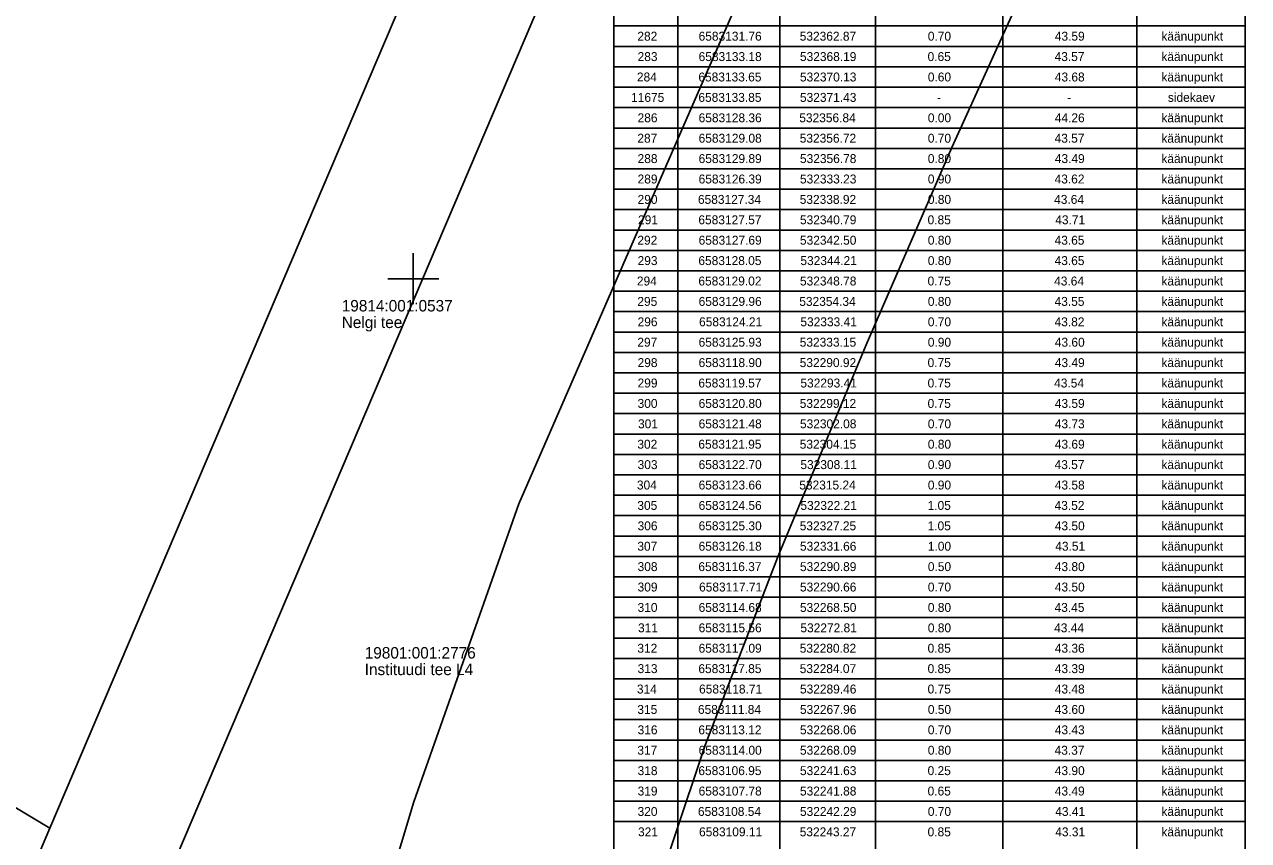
# Model space of a CAD drawing. Extents: x 532028 to 533559, y 6581810 to 6583914.
# Drawn here: x 532619.5 to 532715.5, y 6583005.9 to 6583069.9 of the extents above; entities that cross this region are included whole.
import ezdxf

# ---------------------------------------------------------------- set-up
doc = ezdxf.new("R2010")
doc.units = 0
for name, color, linetype in [('ABIJOONIS', 7, 'Continuous'), ('PIIR', 7, 'Continuous'), ('VORK', 7, 'Continuous')]:
    doc.layers.add(name, color=color, linetype=linetype)

msp = doc.modelspace()

# ---------------------------------------------------------------- linework, layer by layer
at = {"layer": 'ABIJOONIS'}
for p, q in [((532665.732, 6583130.823), (532665.732, 6582991.423)), ((532670.732, 6583130.823), (532670.732, 6582991.423)), ((532686.232, 6583130.823), (532686.232, 6582991.423)), ((532696.232, 6583130.823), (532696.232, 6582991.423)), ((532706.732, 6583130.823), (532706.732, 6582991.423)), ((532715.232, 6582991.423), (532715.232, 6583130.823)), ((532678.732, 6583127.573), (532678.732, 6582991.423)), ((532665.732, 6583069.823), (532715.232, 6583069.823)), ((532665.732, 6583068.223), (532715.232, 6583068.223)), ((532665.732, 6583066.623), (532715.232, 6583066.623)), ((532665.732, 6583065.023), (532715.232, 6583065.023)), ((532665.732, 6583063.423), (532715.232, 6583063.423)), ((532665.732, 6583061.823), (532715.232, 6583061.823)), ((532665.732, 6583060.223), (532715.232, 6583060.223)), ((532665.732, 6583058.623), (532715.232, 6583058.623)), ((532665.732, 6583057.023), (532715.232, 6583057.023)), ((532665.732, 6583055.423), (532715.232, 6583055.423)), ((532665.732, 6583053.823), (532715.232, 6583053.823)), ((532665.732, 6583052.223), (532715.232, 6583052.223)), ((532665.732, 6583050.623), (532715.232, 6583050.623)), ((532665.732, 6583049.023), (532715.232, 6583049.023)), ((532665.732, 6583047.423), (532715.232, 6583047.423)), ((532665.732, 6583045.823), (532715.232, 6583045.823)), ((532665.732, 6583044.223), (532715.232, 6583044.223)), ((532665.732, 6583042.623), (532715.232, 6583042.623)), ((532665.732, 6583041.023), (532715.232, 6583041.023)), ((532665.732, 6583039.423), (532715.232, 6583039.423)), ((532665.732, 6583037.823), (532715.232, 6583037.823)), ((532665.732, 6583036.223), (532715.232, 6583036.223)), ((532665.732, 6583034.623), (532715.232, 6583034.623)), ((532665.732, 6583033.023), (532715.232, 6583033.023)), ((532665.732, 6583031.423), (532715.232, 6583031.423)), ((532665.732, 6583029.823), (532715.232, 6583029.823)), ((532665.732, 6583028.223), (532715.232, 6583028.223)), ((532665.732, 6583026.623), (532715.232, 6583026.623)), ((532665.732, 6583025.023), (532715.232, 6583025.023)), ((532665.732, 6583023.423), (532715.232, 6583023.423)), ((532665.732, 6583021.823), (532715.232, 6583021.823)), ((532665.732, 6583020.223), (532715.232, 6583020.223)), ((532665.732, 6583018.623), (532715.232, 6583018.623)), ((532665.732, 6583017.023), (532715.232, 6583017.023)), ((532665.732, 6583015.423), (532715.232, 6583015.423)), ((532665.732, 6583013.823), (532715.232, 6583013.823)), ((532665.732, 6583012.223), (532715.232, 6583012.223)), ((532665.732, 6583010.623), (532715.232, 6583010.623)), ((532665.732, 6583009.023), (532715.232, 6583009.023)), ((532665.732, 6583007.423), (532715.232, 6583007.423))]:
    msp.add_line(p, q, dxfattribs=at)
at = {"layer": 'PIIR'}
for points in [[(532819.23, 6583377.08), (532750.54, 6583215.41), (532746.07, 6583207.3), (532739.3, 6583195.17), (532703.41, 6583130.5), (532680.44, 6583083.24), (532658.28, 6583032.35), (532650.03, 6583008.98), (532640.68, 6582977.87), (532636.27, 6582952.92), (532634.02, 6582924.31), (532635.15, 6582894.41), (532639.27, 6582861.92)], [(532659.9, 6582866.39), (532657.92, 6582879.86), (532656.61, 6582890.1), (532655.48, 6582905.22), (532655.16, 6582917.95), (532655.51, 6582930.69), (532662.25, 6582977.01), (532665.09, 6582988.75), (532667.94, 6582998.66), (532672.89, 6583013.42), (532678.59, 6583028.2), (532685.5, 6583044.81), (532692.23, 6583060.29), (532698.47, 6583074.06), (532705.99, 6583089.84), (532714.91, 6583107.99), (532722.04, 6583121.71), (532728.4, 6583133.38), (532735.55, 6583145.77), (532742.98, 6583158.45), (532748.52, 6583168.17), (532755.36, 6583180.62), (532769.64, 6583207.85), (532775.27, 6583219.66)], [(532775.27, 6583219.66), (532769.64, 6583207.85), (532755.36, 6583180.62), (532748.52, 6583168.17), (532742.98, 6583158.45), (532735.55, 6583145.77), (532728.4, 6583133.38), (532722.04, 6583121.71), (532714.91, 6583107.99), (532705.99, 6583089.84), (532698.47, 6583074.06), (532692.23, 6583060.29), (532685.5, 6583044.81), (532678.59, 6583028.2), (532672.89, 6583013.42), (532667.94, 6582998.66), (532665.09, 6582988.75), (532662.25, 6582977.01), (532655.51, 6582930.69), (532655.16, 6582917.95), (532655.48, 6582905.22), (532656.61, 6582890.1), (532657.92, 6582879.86), (532659.9, 6582866.39)]]:
    msp.add_lwpolyline(points, dxfattribs=at)
for points in [[(532725.83, 6583201.3), (532698.22, 6583187.12), (532656.4, 6583088.87), (532621.51, 6583006.9), (532609.52, 6582978.73), (532610.78, 6582940.83), (532621.83, 6582846.9), (532636.53, 6582826.39), (532649.41, 6582820.83), (532647.45, 6582828.97), (532646.47, 6582832.94), (532643.03, 6582834.43), (532631.44, 6582850.6), (532620.73, 6582941.55), (532619.56, 6582976.83), (532706.03, 6583179.84), (532737.41, 6583196)], [(532706.03, 6583179.84), (532619.56, 6582976.83), (532620.73, 6582941.55), (532631.44, 6582850.6), (532643.03, 6582834.43), (532646.47, 6582832.94), (532639.27, 6582861.92), (532635.15, 6582894.41), (532634.02, 6582924.31), (532636.27, 6582952.92), (532640.68, 6582977.87), (532650.03, 6583008.98), (532658.28, 6583032.35), (532680.44, 6583083.24), (532703.41, 6583130.5), (532739.3, 6583195.17), (532737.41, 6583196)], [(532590.21, 6583061.58), (532574.89, 6583034.89), (532621.51, 6583006.9), (532656.4, 6583088.87), (532611.08, 6583110.9), (532609.21, 6583096.75)], [(532619.18, 6582785.75), (532621.83, 6582846.9), (532610.78, 6582940.83), (532609.52, 6582978.73), (532621.51, 6583006.9), (532574.89, 6583034.89), (532573.65, 6583032.83), (532570.75, 6583031.05), (532564.77, 6583023.97), (532533.2, 6583041.19), (532529.02, 6583044.92), (532488.82, 6583065.65), (532405.39, 6582904.74)]]:
    msp.add_lwpolyline(points, close=True, dxfattribs=at)
at = {"layer": 'VORK'}
for p, q in [((532650, 6583052), (532650, 6583048)), ((532648, 6583050), (532652, 6583050))]:
    msp.add_line(p, q, dxfattribs=at)

# ---------------------------------------------------------------- texts
at = {"layer": 'ABIJOONIS'}
for s, p in [('282', (532667.567, 6583068.673)), ('6583131.76', (532672.37, 6583068.673)), ('532362.87', (532680.297, 6583068.673)), ('0.70', (532690.34, 6583068.673)), ('43.59', (532700.295, 6583068.673)), ('käänupunkt', (532708.652, 6583068.673)), ('283', (532667.585, 6583067.073)), ('6583133.18', (532672.37, 6583067.073)), ('532368.19', (532680.315, 6583067.073)), ('0.65', (532690.322, 6583067.073)), ('43.57', (532700.277, 6583067.073)), ('käänupunkt', (532708.652, 6583067.073)), ('284', (532667.532, 6583065.473)), ('6583133.65', (532672.352, 6583065.473)), ('532370.13', (532680.315, 6583065.473)), ('0.60', (532690.34, 6583065.473)), ('43.68', (532700.295, 6583065.473)), ('käänupunkt', (532708.652, 6583065.473)), ('11675', (532667.077, 6583063.873)), ('6583133.85', (532672.352, 6583063.873)), ('532371.43', (532680.315, 6583063.873)), ('-', (532691.057, 6583063.873)), ('-', (532701.257, 6583063.873)), ('sidekaev', (532709.16, 6583063.873)), ('286', (532667.585, 6583062.273)), ('6583128.36', (532672.37, 6583062.273)), ('532356.84', (532680.262, 6583062.273)), ('0.00', (532690.34, 6583062.273)), ('44.26', (532700.295, 6583062.273)), ('käänupunkt', (532708.652, 6583062.273)), ('287', (532667.567, 6583060.673)), ('6583129.08', (532672.37, 6583060.673)), ('532356.72', (532680.297, 6583060.673)), ('0.70', (532690.34, 6583060.673)), ('43.57', (532700.277, 6583060.673)), ('käänupunkt', (532708.652, 6583060.673)), ('288', (532667.585, 6583059.073)), ('6583129.89', (532672.37, 6583059.073)), ('532356.78', (532680.315, 6583059.073)), ('0.80', (532690.34, 6583059.073)), ('43.49', (532700.295, 6583059.073)), ('käänupunkt', (532708.652, 6583059.073)), ('289', (532667.585, 6583057.473)), ('6583126.39', (532672.37, 6583057.473)), ('532333.23', (532680.315, 6583057.473)), ('0.90', (532690.34, 6583057.473)), ('43.62', (532700.277, 6583057.473)), ('käänupunkt', (532708.652, 6583057.473)), ('290', (532667.585, 6583055.873)), ('6583127.34', (532672.317, 6583055.873)), ('532338.92', (532680.297, 6583055.873)), ('0.80', (532690.34, 6583055.873)), ('43.64', (532700.242, 6583055.873)), ('käänupunkt', (532708.652, 6583055.873)), ('291', (532667.62, 6583054.273)), ('6583127.57', (532672.352, 6583054.273)), ('532340.79', (532680.315, 6583054.273)), ('0.85', (532690.322, 6583054.273)), ('43.71', (532700.33, 6583054.273)), ('käänupunkt', (532708.652, 6583054.273)), ('292', (532667.567, 6583052.673)), ('6583127.69', (532672.37, 6583052.673)), ('532342.50', (532680.315, 6583052.673)), ('0.80', (532690.34, 6583052.673)), ('43.65', (532700.277, 6583052.673)), ('käänupunkt', (532708.652, 6583052.673)), ('293', (532667.585, 6583051.073)), ('6583128.05', (532672.352, 6583051.073)), ('532344.21', (532680.35, 6583051.073)), ('0.80', (532690.34, 6583051.073)), ('43.65', (532700.277, 6583051.073)), ('käänupunkt', (532708.652, 6583051.073)), ('294', (532667.532, 6583049.473)), ('6583129.02', (532672.352, 6583049.473)), ('532348.78', (532680.315, 6583049.473)), ('0.75', (532690.322, 6583049.473)), ('43.64', (532700.242, 6583049.473)), ('käänupunkt', (532708.652, 6583049.473)), ('295', (532667.567, 6583047.873)), ('6583129.96', (532672.37, 6583047.873)), ('532354.34', (532680.262, 6583047.873)), ('0.80', (532690.34, 6583047.873)), ('43.55', (532700.277, 6583047.873)), ('käänupunkt', (532708.652, 6583047.873)), ('296', (532667.585, 6583046.273)), ('6583124.21', (532672.405, 6583046.273)), ('532333.41', (532680.35, 6583046.273)), ('0.70', (532690.34, 6583046.273)), ('43.82', (532700.277, 6583046.273)), ('käänupunkt', (532708.652, 6583046.273)), ('297', (532667.567, 6583044.673)), ('6583125.93', (532672.37, 6583044.673)), ('532333.15', (532680.297, 6583044.673)), ('0.90', (532690.34, 6583044.673)), ('43.60', (532700.295, 6583044.673)), ('käänupunkt', (532708.652, 6583044.673)), ('298', (532667.585, 6583043.073)), ('6583118.90', (532672.37, 6583043.073)), ('532290.92', (532680.297, 6583043.073)), ('0.75', (532690.322, 6583043.073)), ('43.49', (532700.295, 6583043.073)), ('käänupunkt', (532708.652, 6583043.073)), ('299', (532667.585, 6583041.473)), ('6583119.57', (532672.352, 6583041.473)), ('532293.41', (532680.35, 6583041.473)), ('0.75', (532690.322, 6583041.473)), ('43.54', (532700.242, 6583041.473)), ('käänupunkt', (532708.652, 6583041.473)), ('300', (532667.585, 6583039.873)), ('6583120.80', (532672.37, 6583039.873)), ('532299.12', (532680.297, 6583039.873)), ('0.75', (532690.322, 6583039.873)), ('43.59', (532700.295, 6583039.873)), ('käänupunkt', (532708.652, 6583039.873)), ('301', (532667.62, 6583038.273)), ('6583121.48', (532672.37, 6583038.273)), ('532302.08', (532680.315, 6583038.273)), ('0.70', (532690.34, 6583038.273)), ('43.73', (532700.295, 6583038.273)), ('käänupunkt', (532708.652, 6583038.273)), ('302', (532667.567, 6583036.673)), ('6583121.95', (532672.352, 6583036.673)), ('532304.15', (532680.297, 6583036.673)), ('0.80', (532690.34, 6583036.673)), ('43.69', (532700.295, 6583036.673)), ('käänupunkt', (532708.652, 6583036.673)), ('303', (532667.585, 6583035.073)), ('6583122.70', (532672.37, 6583035.073)), ('532308.11', (532680.35, 6583035.073)), ('0.90', (532690.34, 6583035.073)), ('43.57', (532700.277, 6583035.073)), ('käänupunkt', (532708.652, 6583035.073)), ('304', (532667.532, 6583033.473)), ('6583123.66', (532672.37, 6583033.473)), ('532315.24', (532680.262, 6583033.473)), ('0.90', (532690.34, 6583033.473)), ('43.58', (532700.295, 6583033.473)), ('käänupunkt', (532708.652, 6583033.473)), ('305', (532667.567, 6583031.873)), ('6583124.56', (532672.37, 6583031.873)), ('532322.21', (532680.35, 6583031.873)), ('1.05', (532690.322, 6583031.873)), ('43.52', (532700.277, 6583031.873)), ('käänupunkt', (532708.652, 6583031.873)), ('306', (532667.585, 6583030.273)), ('6583125.30', (532672.37, 6583030.273)), ('532327.25', (532680.297, 6583030.273)), ('1.05', (532690.322, 6583030.273)), ('43.50', (532700.295, 6583030.273)), ('käänupunkt', (532708.652, 6583030.273)), ('307', (532667.567, 6583028.673)), ('6583126.18', (532672.37, 6583028.673)), ('532331.66', (532680.315, 6583028.673)), ('1.00', (532690.34, 6583028.673)), ('43.51', (532700.33, 6583028.673)), ('käänupunkt', (532708.652, 6583028.673)), ('308', (532667.585, 6583027.073)), ('6583116.37', (532672.352, 6583027.073)), ('532290.89', (532680.315, 6583027.073)), ('0.50', (532690.34, 6583027.073)), ('43.80', (532700.295, 6583027.073)), ('käänupunkt', (532708.652, 6583027.073)), ('309', (532667.585, 6583025.473)), ('6583117.71', (532672.405, 6583025.473)), ('532290.66', (532680.315, 6583025.473)), ('0.70', (532690.34, 6583025.473)), ('43.50', (532700.295, 6583025.473)), ('käänupunkt', (532708.652, 6583025.473)), ('310', (532667.585, 6583023.873)), ('6583114.68', (532672.37, 6583023.873)), ('532268.50', (532680.315, 6583023.873)), ('0.80', (532690.34, 6583023.873)), ('43.45', (532700.277, 6583023.873)), ('käänupunkt', (532708.652, 6583023.873)), ('311', (532667.62, 6583022.273)), ('6583115.56', (532672.37, 6583022.273)), ('532272.81', (532680.35, 6583022.273)), ('0.80', (532690.34, 6583022.273)), ('43.44', (532700.242, 6583022.273)), ('käänupunkt', (532708.652, 6583022.273)), ('312', (532667.567, 6583020.673)), ('6583117.09', (532672.37, 6583020.673)), ('532280.82', (532680.297, 6583020.673)), ('0.85', (532690.322, 6583020.673)), ('43.36', (532700.295, 6583020.673)), ('käänupunkt', (532708.652, 6583020.673)), ('313', (532667.585, 6583019.073)), ('6583117.85', (532672.352, 6583019.073)), ('532284.07', (532680.297, 6583019.073)), ('0.85', (532690.322, 6583019.073)), ('43.39', (532700.295, 6583019.073)), ('käänupunkt', (532708.652, 6583019.073)), ('314', (532667.532, 6583017.473)), ('6583118.71', (532672.405, 6583017.473)), ('532289.46', (532680.315, 6583017.473)), ('0.75', (532690.322, 6583017.473)), ('43.48', (532700.295, 6583017.473)), ('käänupunkt', (532708.652, 6583017.473)), ('315', (532667.567, 6583015.873)), ('6583111.84', (532672.317, 6583015.873)), ('532267.96', (532680.315, 6583015.873)), ('0.50', (532690.34, 6583015.873)), ('43.60', (532700.295, 6583015.873)), ('käänupunkt', (532708.652, 6583015.873)), ('316', (532667.585, 6583014.273)), ('6583113.12', (532672.352, 6583014.273)), ('532268.06', (532680.315, 6583014.273)), ('0.70', (532690.34, 6583014.273)), ('43.43', (532700.295, 6583014.273)), ('käänupunkt', (532708.652, 6583014.273)), ('317', (532667.567, 6583012.673)), ('6583114.00', (532672.37, 6583012.673)), ('532268.09', (532680.315, 6583012.673)), ('0.80', (532690.34, 6583012.673)), ('43.37', (532700.277, 6583012.673)), ('käänupunkt', (532708.652, 6583012.673)), ('318', (532667.585, 6583011.073)), ('6583106.95', (532672.352, 6583011.073)), ('532241.63', (532680.315, 6583011.073)), ('0.25', (532690.322, 6583011.073)), ('43.90', (532700.295, 6583011.073)), ('käänupunkt', (532708.652, 6583011.073)), ('319', (532667.585, 6583009.473)), ('6583107.78', (532672.37, 6583009.473)), ('532241.88', (532680.315, 6583009.473)), ('0.65', (532690.322, 6583009.473)), ('43.49', (532700.295, 6583009.473)), ('käänupunkt', (532708.652, 6583009.473)), ('320', (532667.585, 6583007.873)), ('6583108.54', (532672.317, 6583007.873)), ('532242.29', (532680.315, 6583007.873)), ('0.70', (532690.34, 6583007.873)), ('43.41', (532700.33, 6583007.873)), ('käänupunkt', (532708.652, 6583007.873)), ('321', (532667.62, 6583006.273)), ('6583109.11', (532672.405, 6583006.273)), ('532243.27', (532680.297, 6583006.273)), ('0.85', (532690.322, 6583006.273)), ('43.31', (532700.33, 6583006.273)), ('käänupunkt', (532708.652, 6583006.273))]:
    msp.add_text(s, height=0.7, dxfattribs=at).set_placement(p)
at = {"layer": 'PIIR'}
for s, p in [('19814:001:0537', (532644.39, 6583047.435)), ('Nelgi tee', (532644.39, 6583046.135)), ('19801:001:2776', (532646.193, 6583020.215)), ('Instituudi tee L4', (532646.193, 6583018.915))]:
    msp.add_text(s, height=0.9, dxfattribs=at).set_placement(p)

doc.saveas('drawing.dxf')
